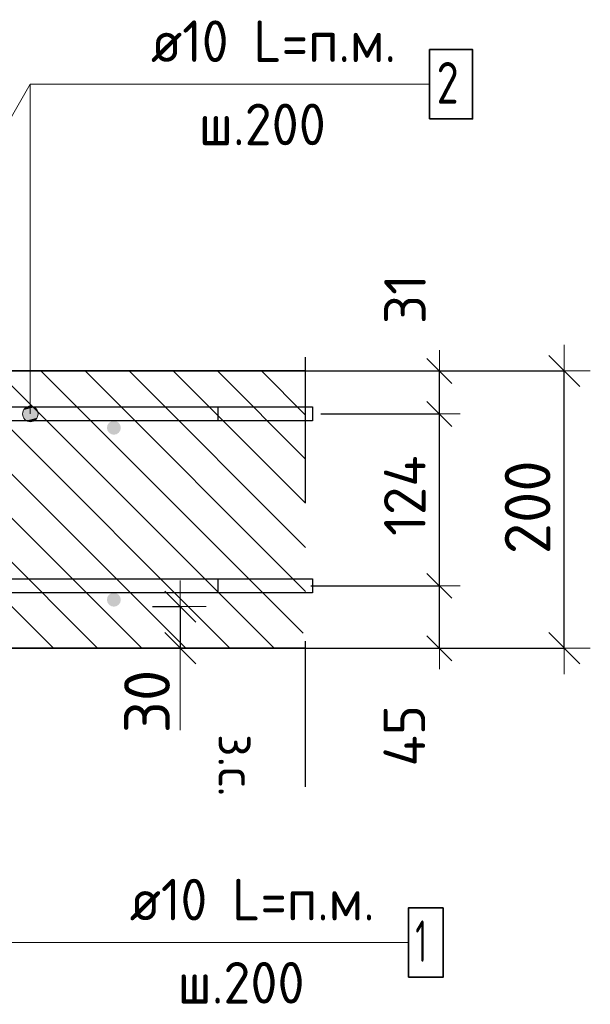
# Model space of a CAD drawing. Header units: metres. Extents: x -38 to 97, y -15 to 21.
# Tile 272 of 276: x 88.849 to 89.26, y -4.553 to -3.843. Entities that reach past the tile are written whole.
import ezdxf

# ---------------------------------------------------------------- set-up
doc = ezdxf.new("R2010")
doc.units = ezdxf.units.M
doc.header["$PDMODE"] = 65
doc.linetypes.add('______4', pattern=[0.135, 0.105, -0.03])
for name, color, linetype, lineweight in [('XR$4$Арм. стержнями верхней зоны', 180, 'Continuous', 35), ('XR$4$Арм. стержнями нижней зоны', 180, 'Continuous', 35), ('XR$4$Арм.стержн. Арматура края', 96, 'Continuous', 35), ('XR$4$ВК__отв в полу 1-2 эт', 220, 'Continuous', 25), ('XR$4$Размерная линия (1)', 7, 'Continuous', 13), ('XR$4$Размерная линия_ общее', 7, 'Continuous', 13), ('XR$5$Арм. стержнями верхней зоны', 180, 'Continuous', 35), ('XR$5$Арм. стержнями нижней зоны', 180, 'Continuous', 35), ('XR$5$Арм.стержн. Арматура края', 96, 'Continuous', 35), ('XR$5$ВК__отв в полу 1-2 эт', 220, 'Continuous', 25), ('XR$5$Размерная линия (1)', 7, 'Continuous', 13), ('XR$5$Размерная линия_ общее', 7, 'Continuous', 13)]:
    doc.layers.add(name, color=color, linetype=linetype, lineweight=lineweight)
doc.styles.add('ISOCPEUR', font='txt')
doc.dimstyles.new('DIMSTYLE_11', dxfattribs={"dimtxt": 0.033, "dimasz": 0.0375, "dimexe": 0, "dimexo": 0, "dimgap": 0.0165, "dimtad": 2, "dimdec": 0, "dimlfac": 1000, "dimrnd": 1, "dimzin": 12, "dimdsep": 46, "dimtxsty": 'ISOCPEUR', "dimblk1": 'ALL_ML_STRICH', "dimblk2": 'ALL_ML_STRICH', "dimsah": 1, "dimcen": 0, "dimclrd": 7, "dimclre": 256, "dimclrt": 7, "dimadec": 0, "dimazin": 0, "dimtfac": 1, "dimtdec": 0, "dimtix": 1, "dimtmove": 2, "dimatfit": 3, "dimfxl": 0, "dimtvp": 1.2, "dimtzin": 0, "dimlwd": 0, "dimlwe": -3, "dimarcsym": 0})
doc.dimstyles.new('DIMSTYLE_12', dxfattribs={"dimtxt": 0.03, "dimasz": 0.03, "dimexe": 0, "dimexo": 0, "dimgap": 0.015, "dimtad": 2, "dimdec": 0, "dimlfac": 1000, "dimrnd": 1, "dimzin": 12, "dimdsep": 46, "dimtxsty": 'ISOCPEUR', "dimblk1": 'ALL_ML_STRICH', "dimblk2": 'ALL_ML_STRICH', "dimsah": 1, "dimcen": 0, "dimclrd": 7, "dimclre": 256, "dimclrt": 7, "dimadec": 0, "dimazin": 0, "dimtfac": 1, "dimtdec": 0, "dimtix": 1, "dimtmove": 2, "dimatfit": 3, "dimfxl": 0, "dimtzin": 0, "dimlwd": 0, "dimlwe": -3, "dimarcsym": 0})
doc.dimstyles.new('DIMSTYLE_14', dxfattribs={"dimtxt": 0.03, "dimasz": 0.03, "dimexe": 0, "dimexo": 0, "dimgap": 0.015, "dimtad": 2, "dimdec": 0, "dimlfac": 1000, "dimrnd": 1, "dimzin": 12, "dimdsep": 46, "dimtxsty": 'ISOCPEUR', "dimblk1": 'ALL_ML_STRICH', "dimblk2": 'ALL_ML_STRICH', "dimsah": 1, "dimcen": 0, "dimclrd": 7, "dimclre": 256, "dimclrt": 7, "dimadec": 0, "dimazin": 0, "dimtfac": 1, "dimtdec": 0, "dimtix": 1, "dimtmove": 2, "dimatfit": 3, "dimfxl": 0, "dimtvp": 1.2, "dimtzin": 0, "dimlwd": 0, "dimlwe": -3, "dimarcsym": 0})
doc.dimstyles.new('DIMSTYLE_8', dxfattribs={"dimtxt": 0.033, "dimasz": 0.0375, "dimexe": 0, "dimexo": 0, "dimgap": 0.0165, "dimtad": 2, "dimdec": 0, "dimlfac": 1000, "dimrnd": 1, "dimzin": 12, "dimdsep": 46, "dimtxsty": 'ISOCPEUR', "dimblk1": 'ALL_ML_STRICH', "dimblk2": 'ALL_ML_STRICH', "dimsah": 1, "dimcen": 0, "dimclrd": 7, "dimclre": 256, "dimclrt": 7, "dimadec": 0, "dimazin": 0, "dimtfac": 1, "dimtdec": 0, "dimtix": 1, "dimtmove": 2, "dimatfit": 3, "dimfxl": 0, "dimtzin": 0, "dimlwd": 0, "dimlwe": -3, "dimarcsym": 0})
pattern_1 = [(135, (0, 0), (-0.031819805, -0.031819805), [0.4, -0.05, 0, -0.05]), (135, (-0.01591, -0.01591), (-0.031819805, -0.031819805), [0.8, -0.1, 0.1, -0.1])]

# ---------------------------------------------------------------- blocks, each defined once
blk = doc.blocks.new('ALL_ML_STRICH')
at = {"color": 0, "linetype": 'ByBlock', "lineweight": -2}
for p, q in [((0, -0.5), (0, 0.5)), ((-0.3, -0.3), (0.3, 0.3)), ((-1, 0), (0.5, 0))]:
    blk.add_line(p, q, dxfattribs=at)
blk = doc.blocks.new('*D311')
at = {"layer": 'DEFPOINTS', "color": 7, "linetype": 'Continuous', "lineweight": 13, "transparency": 33554687}
for p in [(89.03475, -4.09585), (89.03475, -4.29585), (89.24133, -4.29585)]:
    blk.add_point(p, dxfattribs=at)
at = {"layer": 'XR$4$Размерная линия_ общее', "color": 253, "linetype": 'Continuous', "lineweight": -2, "true_color": 0xa0a0a0, "transparency": 33554687}
for p, q in [((89.05475, -4.09585), (89.24133, -4.09585)), ((89.05475, -4.29585), (89.24133, -4.29585))]:
    blk.add_line(p, q, dxfattribs=at)
at = {"layer": 'XR$4$Размерная линия_ общее', "color": 7, "linetype": 'Continuous', "lineweight": -2, "transparency": 33554687}
blk.add_line((89.24133, -4.29585), (89.24133, -4.09585), dxfattribs=at)
at = {"layer": 'XR$4$Размерная линия_ общее', "color": 7, "linetype": 'Continuous', "lineweight": 13, "transparency": 33554687, "xscale": 0.0375, "yscale": 0.0375, "zscale": 0.0375}
for p, rotation in [((89.24133, -4.09585), 90), ((89.24133, -4.29585), 270)]:
    blk.add_blockref('ALL_ML_STRICH', p, dxfattribs=dict(at, rotation=rotation))
at = {"layer": 'XR$4$Размерная линия_ общее', "color": 7, "linetype": 'Continuous', "lineweight": 13, "transparency": 33554687, "insert": (89.21483, -4.1942), "char_height": 0.033, "width": 0.099, "attachment_point": 5, "rotation": 90, "style": 'ISOCPEUR'}
blk.add_mtext('\\A1;{200}', dxfattribs=at)
blk = doc.blocks.new('*D369')
at = {"layer": 'DEFPOINTS', "color": 7, "linetype": 'Continuous', "lineweight": 13, "transparency": 33554687}
for p in [(88.9244, -4.26585), (88.96439, -4.26585), (88.9244, -4.29585)]:
    blk.add_point(p, dxfattribs=at)
at = {"layer": 'XR$4$Размерная линия_ общее', "color": 253, "linetype": 'Continuous', "lineweight": -2, "true_color": 0xa0a0a0, "transparency": 33554687}
for p, q in [((88.9444, -4.26585), (88.96439, -4.26585)), ((88.9444, -4.29585), (88.96439, -4.29585))]:
    blk.add_line(p, q, dxfattribs=at)
at = {"layer": 'XR$4$Размерная линия_ общее', "color": 7, "linetype": 'Continuous', "lineweight": -2, "transparency": 33554687}
blk.add_line((88.96439, -4.26585), (88.96439, -4.29585), dxfattribs=at)
at = {"layer": 'XR$4$Размерная линия_ общее', "color": 7, "linetype": 'Continuous', "lineweight": 13, "transparency": 33554687, "xscale": 0.0375, "yscale": 0.0375, "zscale": 0.0375}
for p, rotation in [((88.96439, -4.26585), 90), ((88.96439, -4.29585), 270)]:
    blk.add_blockref('ALL_ML_STRICH', p, dxfattribs=dict(at, rotation=rotation))
at = {"layer": 'XR$4$Размерная линия_ общее', "color": 7, "linetype": 'Continuous', "lineweight": 13, "transparency": 33554687, "insert": (88.94039, -4.33427), "char_height": 0.033, "width": 0.066, "attachment_point": 5, "rotation": 90, "style": 'ISOCPEUR'}
blk.add_mtext('\\A1;{30}', dxfattribs=at)
at = {"layer": 'XR$4$Размерная линия_ общее', "color": 7, "linetype": 'Continuous', "lineweight": 13, "transparency": 33554687, "insert": (89.01893, -4.35775), "char_height": 0.027, "width": 0.00135, "attachment_point": 1, "rotation": 270, "line_spacing_factor": 0.60241, "style": 'ISOCPEUR'}
blk.add_mtext('з.с.', dxfattribs=at)
blk = doc.blocks.new('*D514')
at = {"layer": 'DEFPOINTS', "color": 7, "linetype": 'Continuous', "lineweight": 13, "transparency": 33554687}
for p in [(89.03864, -4.25085), (89.05149, -4.29585), (89.1513, -4.29585)]:
    blk.add_point(p, dxfattribs=at)
at = {"layer": 'XR$4$Размерная линия (1)', "color": 9, "linetype": 'Continuous', "lineweight": -2, "true_color": 0xc7c7c7, "transparency": 33554687}
for p, q in [((89.05864, -4.25085), (89.1513, -4.25085)), ((89.07149, -4.29585), (89.1513, -4.29585))]:
    blk.add_line(p, q, dxfattribs=at)
at = {"layer": 'XR$4$Размерная линия (1)', "color": 7, "linetype": 'Continuous', "lineweight": -2, "transparency": 33554687}
blk.add_line((89.1513, -4.29585), (89.1513, -4.25085), dxfattribs=at)
at = {"layer": 'XR$4$Размерная линия (1)', "color": 7, "linetype": 'Continuous', "lineweight": 13, "transparency": 33554687, "xscale": 0.03, "yscale": 0.03, "zscale": 0.03}
for p, rotation in [((89.1513, -4.25085), 90), ((89.1513, -4.29585), 270)]:
    blk.add_blockref('ALL_ML_STRICH', p, dxfattribs=dict(at, rotation=rotation))
at = {"layer": 'XR$4$Размерная линия (1)', "color": 7, "linetype": 'Continuous', "lineweight": 13, "transparency": 33554687, "insert": (89.12598, -4.35897), "char_height": 0.03, "width": 0.06, "attachment_point": 5, "rotation": 90, "style": 'ISOCPEUR'}
blk.add_mtext('\\A1;{45}', dxfattribs=at)
blk = doc.blocks.new('*D515')
at = {"layer": 'DEFPOINTS', "color": 7, "linetype": 'Continuous', "lineweight": 13, "transparency": 33554687}
for p in [(89.04566, -4.12685), (89.03864, -4.25085), (89.1513, -4.25085)]:
    blk.add_point(p, dxfattribs=at)
at = {"layer": 'XR$4$Размерная линия (1)', "color": 9, "linetype": 'Continuous', "lineweight": -2, "true_color": 0xc7c7c7, "transparency": 33554687}
for p, q in [((89.06566, -4.12685), (89.1513, -4.12685)), ((89.05864, -4.25085), (89.1513, -4.25085))]:
    blk.add_line(p, q, dxfattribs=at)
at = {"layer": 'XR$4$Размерная линия (1)', "color": 7, "linetype": 'Continuous', "lineweight": -2, "transparency": 33554687}
blk.add_line((89.1513, -4.25085), (89.1513, -4.12685), dxfattribs=at)
at = {"layer": 'XR$4$Размерная линия (1)', "color": 7, "linetype": 'Continuous', "lineweight": 13, "transparency": 33554687, "xscale": 0.03, "yscale": 0.03, "zscale": 0.03}
for p, rotation in [((89.1513, -4.12685), 90), ((89.1513, -4.25085), 270)]:
    blk.add_blockref('ALL_ML_STRICH', p, dxfattribs=dict(at, rotation=rotation))
at = {"layer": 'XR$4$Размерная линия (1)', "color": 7, "linetype": 'Continuous', "lineweight": 13, "transparency": 33554687, "insert": (89.1263, -4.18585), "char_height": 0.03, "width": 0.09, "attachment_point": 5, "rotation": 90, "style": 'ISOCPEUR'}
blk.add_mtext('\\A1;{124}', dxfattribs=at)
blk = doc.blocks.new('*D516')
at = {"layer": 'DEFPOINTS', "color": 7, "linetype": 'Continuous', "lineweight": 13, "transparency": 33554687}
for p in [(89.02779, -4.09585), (89.04566, -4.12685), (89.1513, -4.12685)]:
    blk.add_point(p, dxfattribs=at)
at = {"layer": 'XR$4$Размерная линия (1)', "color": 9, "linetype": 'Continuous', "lineweight": -2, "true_color": 0xc7c7c7, "transparency": 33554687}
for p, q in [((89.04779, -4.09585), (89.1513, -4.09585)), ((89.06566, -4.12685), (89.1513, -4.12685))]:
    blk.add_line(p, q, dxfattribs=at)
at = {"layer": 'XR$4$Размерная линия (1)', "color": 7, "linetype": 'Continuous', "lineweight": -2, "transparency": 33554687}
blk.add_line((89.1513, -4.12685), (89.1513, -4.09585), dxfattribs=at)
at = {"layer": 'XR$4$Размерная линия (1)', "color": 7, "linetype": 'Continuous', "lineweight": 13, "transparency": 33554687, "xscale": 0.03, "yscale": 0.03, "zscale": 0.03}
for p, rotation in [((89.1513, -4.09585), 90), ((89.1513, -4.12685), 270)]:
    blk.add_blockref('ALL_ML_STRICH', p, dxfattribs=dict(at, rotation=rotation))
at = {"layer": 'XR$4$Размерная линия (1)', "color": 7, "linetype": 'Continuous', "lineweight": 13, "transparency": 33554687, "insert": (89.12643, -4.04402), "char_height": 0.03, "width": 0.06, "attachment_point": 5, "rotation": 90, "style": 'ISOCPEUR'}
blk.add_mtext('\\A1;{31}', dxfattribs=at)
blk = doc.blocks.new('*D737')
at = {"layer": 'DEFPOINTS', "color": 7, "linetype": 'Continuous', "lineweight": 13, "transparency": 33554687}
for p in [(89.03475, -4.09585), (89.03475, -4.29585), (89.24133, -4.29585)]:
    blk.add_point(p, dxfattribs=at)
at = {"layer": 'XR$5$Размерная линия_ общее', "color": 253, "linetype": 'Continuous', "lineweight": -2, "true_color": 0xa0a0a0, "transparency": 33554687}
for p, q in [((89.05475, -4.09585), (89.24133, -4.09585)), ((89.05475, -4.29585), (89.24133, -4.29585))]:
    blk.add_line(p, q, dxfattribs=at)
at = {"layer": 'XR$5$Размерная линия_ общее', "color": 7, "linetype": 'Continuous', "lineweight": -2, "transparency": 33554687}
blk.add_line((89.24133, -4.29585), (89.24133, -4.09585), dxfattribs=at)
at = {"layer": 'XR$5$Размерная линия_ общее', "color": 7, "linetype": 'Continuous', "lineweight": 13, "transparency": 33554687, "xscale": 0.0375, "yscale": 0.0375, "zscale": 0.0375}
for p, rotation in [((89.24133, -4.09585), 90), ((89.24133, -4.29585), 270)]:
    blk.add_blockref('ALL_ML_STRICH', p, dxfattribs=dict(at, rotation=rotation))
at = {"layer": 'XR$5$Размерная линия_ общее', "color": 7, "linetype": 'Continuous', "lineweight": 13, "transparency": 33554687, "insert": (89.21483, -4.1942), "char_height": 0.033, "width": 0.099, "attachment_point": 5, "rotation": 90, "style": 'ISOCPEUR'}
blk.add_mtext('\\A1;{200}', dxfattribs=at)
blk = doc.blocks.new('*D755')
at = {"layer": 'DEFPOINTS', "color": 7, "linetype": 'Continuous', "lineweight": 13, "transparency": 33554687}
for p in [(88.9244, -4.26585), (88.96439, -4.26585), (88.9244, -4.29585)]:
    blk.add_point(p, dxfattribs=at)
at = {"layer": 'XR$5$Размерная линия_ общее', "color": 253, "linetype": 'Continuous', "lineweight": -2, "true_color": 0xa0a0a0, "transparency": 33554687}
for p, q in [((88.9444, -4.26585), (88.96439, -4.26585)), ((88.9444, -4.29585), (88.96439, -4.29585))]:
    blk.add_line(p, q, dxfattribs=at)
at = {"layer": 'XR$5$Размерная линия_ общее', "color": 7, "linetype": 'Continuous', "lineweight": -2, "transparency": 33554687}
blk.add_line((88.96439, -4.26585), (88.96439, -4.29585), dxfattribs=at)
at = {"layer": 'XR$5$Размерная линия_ общее', "color": 7, "linetype": 'Continuous', "lineweight": 13, "transparency": 33554687, "xscale": 0.0375, "yscale": 0.0375, "zscale": 0.0375}
for p, rotation in [((88.96439, -4.26585), 90), ((88.96439, -4.29585), 270)]:
    blk.add_blockref('ALL_ML_STRICH', p, dxfattribs=dict(at, rotation=rotation))
at = {"layer": 'XR$5$Размерная линия_ общее', "color": 7, "linetype": 'Continuous', "lineweight": 13, "transparency": 33554687, "insert": (88.94039, -4.33427), "char_height": 0.033, "width": 0.066, "attachment_point": 5, "rotation": 90, "style": 'ISOCPEUR'}
blk.add_mtext('\\A1;{30}', dxfattribs=at)
at = {"layer": 'XR$5$Размерная линия_ общее', "color": 7, "linetype": 'Continuous', "lineweight": 13, "transparency": 33554687, "insert": (89.01893, -4.35775), "char_height": 0.027, "width": 0.00135, "attachment_point": 1, "rotation": 270, "line_spacing_factor": 0.60241, "style": 'ISOCPEUR'}
blk.add_mtext('з.с.', dxfattribs=at)
blk = doc.blocks.new('*D802')
at = {"layer": 'DEFPOINTS', "color": 7, "linetype": 'Continuous', "lineweight": 13, "transparency": 33554687}
for p in [(89.03864, -4.25085), (89.05149, -4.29585), (89.1513, -4.29585)]:
    blk.add_point(p, dxfattribs=at)
at = {"layer": 'XR$5$Размерная линия (1)', "color": 9, "linetype": 'Continuous', "lineweight": -2, "true_color": 0xc7c7c7, "transparency": 33554687}
for p, q in [((89.05864, -4.25085), (89.1513, -4.25085)), ((89.07149, -4.29585), (89.1513, -4.29585))]:
    blk.add_line(p, q, dxfattribs=at)
at = {"layer": 'XR$5$Размерная линия (1)', "color": 7, "linetype": 'Continuous', "lineweight": -2, "transparency": 33554687}
blk.add_line((89.1513, -4.29585), (89.1513, -4.25085), dxfattribs=at)
at = {"layer": 'XR$5$Размерная линия (1)', "color": 7, "linetype": 'Continuous', "lineweight": 13, "transparency": 33554687, "xscale": 0.03, "yscale": 0.03, "zscale": 0.03}
for p, rotation in [((89.1513, -4.25085), 90), ((89.1513, -4.29585), 270)]:
    blk.add_blockref('ALL_ML_STRICH', p, dxfattribs=dict(at, rotation=rotation))
at = {"layer": 'XR$5$Размерная линия (1)', "color": 7, "linetype": 'Continuous', "lineweight": 13, "transparency": 33554687, "insert": (89.12598, -4.35897), "char_height": 0.03, "width": 0.06, "attachment_point": 5, "rotation": 90, "style": 'ISOCPEUR'}
blk.add_mtext('\\A1;{45}', dxfattribs=at)
blk = doc.blocks.new('*D803')
at = {"layer": 'DEFPOINTS', "color": 7, "linetype": 'Continuous', "lineweight": 13, "transparency": 33554687}
for p in [(89.04566, -4.12685), (89.03864, -4.25085), (89.1513, -4.25085)]:
    blk.add_point(p, dxfattribs=at)
at = {"layer": 'XR$5$Размерная линия (1)', "color": 9, "linetype": 'Continuous', "lineweight": -2, "true_color": 0xc7c7c7, "transparency": 33554687}
for p, q in [((89.06566, -4.12685), (89.1513, -4.12685)), ((89.05864, -4.25085), (89.1513, -4.25085))]:
    blk.add_line(p, q, dxfattribs=at)
at = {"layer": 'XR$5$Размерная линия (1)', "color": 7, "linetype": 'Continuous', "lineweight": -2, "transparency": 33554687}
blk.add_line((89.1513, -4.25085), (89.1513, -4.12685), dxfattribs=at)
at = {"layer": 'XR$5$Размерная линия (1)', "color": 7, "linetype": 'Continuous', "lineweight": 13, "transparency": 33554687, "xscale": 0.03, "yscale": 0.03, "zscale": 0.03}
for p, rotation in [((89.1513, -4.12685), 90), ((89.1513, -4.25085), 270)]:
    blk.add_blockref('ALL_ML_STRICH', p, dxfattribs=dict(at, rotation=rotation))
at = {"layer": 'XR$5$Размерная линия (1)', "color": 7, "linetype": 'Continuous', "lineweight": 13, "transparency": 33554687, "insert": (89.1263, -4.18585), "char_height": 0.03, "width": 0.09, "attachment_point": 5, "rotation": 90, "style": 'ISOCPEUR'}
blk.add_mtext('\\A1;{124}', dxfattribs=at)
blk = doc.blocks.new('*D804')
at = {"layer": 'DEFPOINTS', "color": 7, "linetype": 'Continuous', "lineweight": 13, "transparency": 33554687}
for p in [(89.02779, -4.09585), (89.04566, -4.12685), (89.1513, -4.12685)]:
    blk.add_point(p, dxfattribs=at)
at = {"layer": 'XR$5$Размерная линия (1)', "color": 9, "linetype": 'Continuous', "lineweight": -2, "true_color": 0xc7c7c7, "transparency": 33554687}
for p, q in [((89.04779, -4.09585), (89.1513, -4.09585)), ((89.06566, -4.12685), (89.1513, -4.12685))]:
    blk.add_line(p, q, dxfattribs=at)
at = {"layer": 'XR$5$Размерная линия (1)', "color": 7, "linetype": 'Continuous', "lineweight": -2, "transparency": 33554687}
blk.add_line((89.1513, -4.12685), (89.1513, -4.09585), dxfattribs=at)
at = {"layer": 'XR$5$Размерная линия (1)', "color": 7, "linetype": 'Continuous', "lineweight": 13, "transparency": 33554687, "xscale": 0.03, "yscale": 0.03, "zscale": 0.03}
for p, rotation in [((89.1513, -4.09585), 90), ((89.1513, -4.12685), 270)]:
    blk.add_blockref('ALL_ML_STRICH', p, dxfattribs=dict(at, rotation=rotation))
at = {"layer": 'XR$5$Размерная линия (1)', "color": 7, "linetype": 'Continuous', "lineweight": 13, "transparency": 33554687, "insert": (89.12643, -4.04402), "char_height": 0.03, "width": 0.06, "attachment_point": 5, "rotation": 90, "style": 'ISOCPEUR'}
blk.add_mtext('\\A1;{31}', dxfattribs=at)

msp = doc.modelspace()

# ---------------------------------------------------------------- hatches: boundary and pattern name
at = {"linetype": 'Continuous', "lineweight": 13, "transparency": 33554687}
h = msp.add_hatch(dxfattribs=at)
h.set_pattern_fill('__________540', scale=0.015, style=0, pattern_type=2)
h.set_pattern_definition(pattern_1)
h.paths.add_polyline_path([(88.46635, -4.09585), (88.46635, -4.29585), (89.05475, -4.29585), (89.05475, -4.09585)], flags=0)
h = msp.add_hatch(dxfattribs=at)
h.set_pattern_fill('__________540', scale=0.015, style=0, pattern_type=2)
h.set_pattern_definition(pattern_1)
h.paths.add_polyline_path([(88.46635, -4.09585), (88.46635, -4.29585), (89.05475, -4.29585), (89.05475, -4.09585)], flags=0)
at = {"layer": 'XR$4$Арм. стержнями верхней зоны', "linetype": 'Continuous', "lineweight": 13, "transparency": 33554687}
for points in [[(88.86106, -4.12403), (88.85139, -4.12403), (88.8506, -4.12685)], [(88.86106, -4.12403), (88.8506, -4.12685), (88.86185, -4.12685)], [(88.85904, -4.12201), (88.85341, -4.12201), (88.85139, -4.12403)], [(88.85904, -4.12201), (88.85139, -4.12403), (88.86106, -4.12403)], [(88.85341, -4.12201), (88.85904, -4.12201), (88.85622, -4.12122)], [(88.86185, -4.12685), (88.8506, -4.12685), (88.85139, -4.12966)], [(88.86185, -4.12685), (88.85139, -4.12966), (88.86106, -4.12966)], [(88.86106, -4.12966), (88.85139, -4.12966), (88.85341, -4.13168)], [(88.86106, -4.12966), (88.85341, -4.13168), (88.85904, -4.13168)], [(88.85904, -4.13168), (88.85341, -4.13168), (88.85622, -4.13247)]]:
    msp.add_hatch(color=7, dxfattribs=at).paths.add_polyline_path(points)
at = {"layer": 'XR$4$Арм. стержнями верхней зоны', "linetype": 'Continuous', "lineweight": 50, "transparency": 33554687}
msp.add_hatch(color=4, dxfattribs=at).paths.add_polyline_path([(88.92147, -4.13685), (88.92109, -4.13493), (88.92001, -4.13331), (88.91839, -4.13223), (88.91647, -4.13185), (88.91456, -4.13223), (88.91294, -4.13331), (88.91186, -4.13493), (88.91147, -4.13685), (88.91186, -4.13876), (88.91294, -4.14038), (88.91456, -4.14147), (88.91647, -4.14185), (88.91839, -4.14147), (88.92001, -4.14038), (88.92109, -4.13876)])
at = {"layer": 'XR$4$Арм. стержнями нижней зоны', "linetype": 'Continuous', "lineweight": 50, "transparency": 33554687}
msp.add_hatch(color=4, dxfattribs=at).paths.add_polyline_path([(88.92147, -4.26085), (88.92109, -4.25893), (88.92001, -4.25731), (88.91839, -4.25623), (88.91647, -4.25585), (88.91456, -4.25623), (88.91294, -4.25731), (88.91186, -4.25893), (88.91147, -4.26085), (88.91186, -4.26276), (88.91294, -4.26438), (88.91456, -4.26547), (88.91647, -4.26585), (88.91839, -4.26547), (88.92001, -4.26438), (88.92109, -4.26276)])
at = {"layer": 'XR$5$Арм. стержнями верхней зоны', "linetype": 'Continuous', "lineweight": 13, "transparency": 33554687}
for points in [[(88.86106, -4.12403), (88.85139, -4.12403), (88.8506, -4.12685)], [(88.86106, -4.12403), (88.8506, -4.12685), (88.86185, -4.12685)], [(88.85904, -4.12201), (88.85341, -4.12201), (88.85139, -4.12403)], [(88.85904, -4.12201), (88.85139, -4.12403), (88.86106, -4.12403)], [(88.85341, -4.12201), (88.85904, -4.12201), (88.85622, -4.12122)], [(88.86185, -4.12685), (88.8506, -4.12685), (88.85139, -4.12966)], [(88.86185, -4.12685), (88.85139, -4.12966), (88.86106, -4.12966)], [(88.86106, -4.12966), (88.85139, -4.12966), (88.85341, -4.13168)], [(88.86106, -4.12966), (88.85341, -4.13168), (88.85904, -4.13168)], [(88.85904, -4.13168), (88.85341, -4.13168), (88.85622, -4.13247)]]:
    msp.add_hatch(color=7, dxfattribs=at).paths.add_polyline_path(points)
at = {"layer": 'XR$5$Арм. стержнями верхней зоны', "linetype": 'Continuous', "lineweight": 50, "transparency": 33554687}
msp.add_hatch(color=4, dxfattribs=at).paths.add_polyline_path([(88.92147, -4.13685), (88.92109, -4.13493), (88.92001, -4.13331), (88.91839, -4.13223), (88.91647, -4.13185), (88.91456, -4.13223), (88.91294, -4.13331), (88.91186, -4.13493), (88.91147, -4.13685), (88.91186, -4.13876), (88.91294, -4.14038), (88.91456, -4.14147), (88.91647, -4.14185), (88.91839, -4.14147), (88.92001, -4.14038), (88.92109, -4.13876)])
at = {"layer": 'XR$5$Арм. стержнями нижней зоны', "linetype": 'Continuous', "lineweight": 50, "transparency": 33554687}
msp.add_hatch(color=4, dxfattribs=at).paths.add_polyline_path([(88.92147, -4.26085), (88.92109, -4.25893), (88.92001, -4.25731), (88.91839, -4.25623), (88.91647, -4.25585), (88.91456, -4.25623), (88.91294, -4.25731), (88.91186, -4.25893), (88.91147, -4.26085), (88.91186, -4.26276), (88.91294, -4.26438), (88.91456, -4.26547), (88.91647, -4.26585), (88.91839, -4.26547), (88.92001, -4.26438), (88.92109, -4.26276)])

# ---------------------------------------------------------------- linework, layer by layer
at = {"color": 7, "linetype": '______4', "lineweight": 25, "transparency": 33554687}
msp.add_line((89.05475, -4.39585), (89.05475, -3.99585), dxfattribs=at)
msp.add_line((89.05475, -4.39585), (89.05475, -3.99585), dxfattribs=at)
at = {"color": 7, "linetype": 'Continuous', "lineweight": 35, "transparency": 33554687}
for p, q in [((89.05475, -4.09585), (88.46635, -4.09585)), ((89.05475, -4.09585), (88.46635, -4.09585)), ((88.71635, -4.29585), (89.05475, -4.29585)), ((88.71635, -4.29585), (89.05475, -4.29585))]:
    msp.add_line(p, q, dxfattribs=at)
at = {"color": 7, "linetype": 'Continuous', "lineweight": 13, "transparency": 33554687}
msp.add_line((88.96439, -4.29585), (88.96439, -4.35485), dxfattribs=at)
msp.add_line((88.96439, -4.29585), (88.96439, -4.35485), dxfattribs=at)
at = {"layer": 'XR$4$Арм. стержнями верхней зоны', "color": 7, "linetype": 'Continuous', "lineweight": 13, "transparency": 33554687}
for p, q in [((88.85622, -3.88904), (89.14422, -3.88904)), ((88.85622, -3.88904), (88.85622, -4.12685)), ((88.85622, -4.12122), (88.85622, -4.12122)), ((88.8506, -4.12685), (88.8506, -4.12685)), ((88.85622, -4.13247), (88.85622, -4.13247)), ((88.86185, -4.12685), (88.86185, -4.12685))]:
    msp.add_line(p, q, dxfattribs=at)
at = {"layer": 'XR$4$Арм. стержнями верхней зоны', "color": 7, "linetype": 'Continuous', "lineweight": 35, "transparency": 33554687}
msp.add_lwpolyline([(89.14422, -3.91404), (89.17522, -3.91404), (89.17522, -3.86404), (89.14422, -3.86404), (89.14422, -3.91404)], dxfattribs=at)
at = {"layer": 'XR$4$Арм. стержнями верхней зоны', "color": 4, "linetype": 'Continuous', "lineweight": 25, "transparency": 33554687}
msp.add_lwpolyline([(88.49135, -4.12185), (89.05975, -4.12185), (89.05975, -4.13185), (88.49135, -4.13185), (88.49135, -4.12185)], dxfattribs=at)
at = {"layer": 'XR$4$Арм. стержнями верхней зоны', "color": 7, "linetype": 'Continuous', "lineweight": 13, "transparency": 33554687}
msp.add_circle((88.85622, -4.12685), 0.00563, dxfattribs=at)
at = {"layer": 'XR$4$Арм. стержнями нижней зоны', "color": 7, "linetype": 'Continuous', "lineweight": 13, "transparency": 33554687}
msp.add_line((88.84089, -4.50814), (89.12889, -4.50814), dxfattribs=at)
at = {"layer": 'XR$4$Арм. стержнями нижней зоны', "color": 4, "linetype": 'Continuous', "lineweight": 25, "transparency": 33554687}
msp.add_lwpolyline([(88.49135, -4.24585), (89.05975, -4.24585), (89.05975, -4.25585), (88.49135, -4.25585), (88.49135, -4.24585)], dxfattribs=at)
at = {"layer": 'XR$4$Арм. стержнями нижней зоны', "color": 7, "linetype": 'Continuous', "lineweight": 35, "transparency": 33554687}
msp.add_lwpolyline([(89.12889, -4.53314), (89.15389, -4.53314), (89.15389, -4.48314), (89.12889, -4.48314), (89.12889, -4.53314)], dxfattribs=at)
at = {"layer": 'XR$4$Арм.стержн. Арматура края', "color": 4, "linetype": 'Continuous', "lineweight": 25, "transparency": 33554687}
for points in [[(88.51992, -4.12185), (88.99135, -4.12185), (88.99135, -4.13185), (88.52061, -4.13185)], [(88.52061, -4.24585), (88.99135, -4.24585), (88.99135, -4.25585)], [(88.99135, -4.25585), (88.51992, -4.25585)]]:
    msp.add_lwpolyline(points, dxfattribs=at)
at = {"layer": 'XR$4$ВК__отв в полу 1-2 эт', "color": 7, "linetype": 'Continuous', "lineweight": 13, "transparency": 33554687}
msp.add_line((88.71647, -4.13085), (88.85622, -3.88904), dxfattribs=at)
at = {"layer": 'XR$5$Арм. стержнями верхней зоны', "color": 7, "linetype": 'Continuous', "lineweight": 13, "transparency": 33554687}
for p, q in [((88.85622, -3.88904), (89.14422, -3.88904)), ((88.85622, -3.88904), (88.85622, -4.12685)), ((88.85622, -4.12122), (88.85622, -4.12122)), ((88.8506, -4.12685), (88.8506, -4.12685)), ((88.85622, -4.13247), (88.85622, -4.13247)), ((88.86185, -4.12685), (88.86185, -4.12685))]:
    msp.add_line(p, q, dxfattribs=at)
at = {"layer": 'XR$5$Арм. стержнями верхней зоны', "color": 7, "linetype": 'Continuous', "lineweight": 35, "transparency": 33554687}
msp.add_lwpolyline([(89.14422, -3.91404), (89.17522, -3.91404), (89.17522, -3.86404), (89.14422, -3.86404), (89.14422, -3.91404)], dxfattribs=at)
at = {"layer": 'XR$5$Арм. стержнями верхней зоны', "color": 4, "linetype": 'Continuous', "lineweight": 25, "transparency": 33554687}
msp.add_lwpolyline([(88.49135, -4.12185), (89.05975, -4.12185), (89.05975, -4.13185), (88.49135, -4.13185), (88.49135, -4.12185)], dxfattribs=at)
at = {"layer": 'XR$5$Арм. стержнями верхней зоны', "color": 7, "linetype": 'Continuous', "lineweight": 13, "transparency": 33554687}
msp.add_circle((88.85622, -4.12685), 0.00563, dxfattribs=at)
at = {"layer": 'XR$5$Арм. стержнями нижней зоны', "color": 7, "linetype": 'Continuous', "lineweight": 13, "transparency": 33554687}
msp.add_line((88.84089, -4.50814), (89.12889, -4.50814), dxfattribs=at)
at = {"layer": 'XR$5$Арм. стержнями нижней зоны', "color": 4, "linetype": 'Continuous', "lineweight": 25, "transparency": 33554687}
msp.add_lwpolyline([(88.49135, -4.24585), (89.05975, -4.24585), (89.05975, -4.25585), (88.49135, -4.25585), (88.49135, -4.24585)], dxfattribs=at)
at = {"layer": 'XR$5$Арм. стержнями нижней зоны', "color": 7, "linetype": 'Continuous', "lineweight": 35, "transparency": 33554687}
msp.add_lwpolyline([(89.12889, -4.53314), (89.15389, -4.53314), (89.15389, -4.48314), (89.12889, -4.48314), (89.12889, -4.53314)], dxfattribs=at)
at = {"layer": 'XR$5$Арм.стержн. Арматура края', "color": 4, "linetype": 'Continuous', "lineweight": 25, "transparency": 33554687}
for points in [[(88.51992, -4.12185), (88.99135, -4.12185), (88.99135, -4.13185), (88.52061, -4.13185)], [(88.52061, -4.24585), (88.99135, -4.24585), (88.99135, -4.25585)], [(88.99135, -4.25585), (88.51992, -4.25585)]]:
    msp.add_lwpolyline(points, dxfattribs=at)
at = {"layer": 'XR$5$ВК__отв в полу 1-2 эт', "color": 7, "linetype": 'Continuous', "lineweight": 13, "transparency": 33554687}
msp.add_line((88.71647, -4.13085), (88.85622, -3.88904), dxfattribs=at)

# ---------------------------------------------------------------- texts
at = {"layer": 'XR$4$Арм. стержнями верхней зоны', "color": 7, "linetype": 'Continuous', "lineweight": 25, "transparency": 33554687, "char_height": 0.03, "attachment_point": 7, "style": 'ISOCPEUR'}
for s, insert, width in [('\\W0.94;ø10 L=п.м.', (88.94322, -3.87304), 0.1999832), ('\\W0.78;2', (89.14922, -3.90304), 0.0326407), ('\\W0.95;ш.200 ', (88.97772, -3.93304), 0.1311997)]:
    msp.add_mtext(s, dxfattribs=dict(at, insert=insert, width=width))
at = {"layer": 'XR$4$Арм. стержнями нижней зоны', "color": 7, "linetype": 'Continuous', "lineweight": 25, "transparency": 33554687, "char_height": 0.03, "attachment_point": 7, "style": 'ISOCPEUR'}
for s, insert, width in [('\\W0.94;ø10 L=п.м.', (88.92789, -4.49214), 0.1999832), ('\\W0.56;1', (89.13389, -4.52214), 0.0233333), ('\\W0.95;ш.200 ', (88.96239, -4.55214), 0.1311996)]:
    msp.add_mtext(s, dxfattribs=dict(at, insert=insert, width=width))
at = {"layer": 'XR$5$Арм. стержнями верхней зоны', "color": 7, "linetype": 'Continuous', "lineweight": 25, "transparency": 33554687, "char_height": 0.03, "attachment_point": 7, "style": 'ISOCPEUR'}
for s, insert, width in [('\\W0.94;ø10 L=п.м.', (88.94322, -3.87304), 0.1999832), ('\\W0.78;2', (89.14922, -3.90304), 0.0326407), ('\\W0.95;ш.200 ', (88.97772, -3.93304), 0.1311997)]:
    msp.add_mtext(s, dxfattribs=dict(at, insert=insert, width=width))
at = {"layer": 'XR$5$Арм. стержнями нижней зоны', "color": 7, "linetype": 'Continuous', "lineweight": 25, "transparency": 33554687, "char_height": 0.03, "attachment_point": 7, "style": 'ISOCPEUR'}
for s, insert, width in [('\\W0.94;ø10 L=п.м.', (88.92789, -4.49214), 0.1999832), ('\\W0.56;1', (89.13389, -4.52214), 0.0233333), ('\\W0.95;ш.200 ', (88.96239, -4.55214), 0.1311996)]:
    msp.add_mtext(s, dxfattribs=dict(at, insert=insert, width=width))

# ---------------------------------------------------------------- dimensions: what is measured, and where the dimension line sits
at = {"layer": 'XR$4$Размерная линия (1)', "color": 7, "linetype": 'Continuous', "lineweight": 13, "transparency": 33554687}
for base, p1, p2, dimstyle, picture, middle in [((89.1513, -4.09585), (89.06566, -4.12685), (89.04779, -4.09585), 'DIMSTYLE_14', '*D516', (89.12643, -4.04402)), ((89.1513, -4.12685), (89.05864, -4.25085), (89.06566, -4.12685), 'DIMSTYLE_12', '*D515', (89.1263, -4.18585)), ((89.1513, -4.25085), (89.07149, -4.29585), (89.05864, -4.25085), 'DIMSTYLE_14', '*D514', (89.12598, -4.35897))]:
    dim = msp.add_linear_dim(base=base, p1=p1, p2=p2, angle=90, dimstyle=dimstyle, override={"dimpost": '<>', "dimclrd": 7, "dimclre": 9, "dimclrt": 7, "dimlwd": 0, "dimlwe": 65533}, dxfattribs=at)
    dim.commit()
    dim.dimension.update_dxf_attribs({"geometry": picture, "text_midpoint": middle, "dimtype": 160})
at = {"layer": 'XR$4$Размерная линия_ общее', "color": 7, "linetype": 'Continuous', "lineweight": 13, "transparency": 33554687}
dim = msp.add_linear_dim(base=(89.24133, -4.09585), p1=(89.05475, -4.29585), p2=(89.05475, -4.09585), angle=90, dimstyle='DIMSTYLE_8', override={"dimpost": '<>', "dimclrd": 7, "dimclre": 253, "dimclrt": 7, "dimlwd": 0, "dimlwe": 65533}, dxfattribs=at)
dim.commit()
dim.dimension.update_dxf_attribs({"geometry": '*D311', "text_midpoint": (89.21483, -4.1942), "dimtype": 160})
dim = msp.add_linear_dim(base=(88.96439, -4.29585), p1=(88.9444, -4.26585), p2=(88.9444, -4.29585), angle=270, text='<>\\Xз.с.', dimstyle='DIMSTYLE_11', override={"dimpost": '<>', "dimclrd": 7, "dimclre": 253, "dimclrt": 7, "dimlwd": 0, "dimlwe": 65533}, dxfattribs=at)
dim.commit()
dim.dimension.update_dxf_attribs({"geometry": '*D369', "text_midpoint": (88.94039, -4.33427), "dimtype": 160})
at = {"layer": 'XR$5$Размерная линия (1)', "color": 7, "linetype": 'Continuous', "lineweight": 13, "transparency": 33554687}
for base, p1, p2, dimstyle, picture, middle in [((89.1513, -4.09585), (89.06566, -4.12685), (89.04779, -4.09585), 'DIMSTYLE_14', '*D804', (89.12643, -4.04402)), ((89.1513, -4.12685), (89.05864, -4.25085), (89.06566, -4.12685), 'DIMSTYLE_12', '*D803', (89.1263, -4.18585)), ((89.1513, -4.25085), (89.07149, -4.29585), (89.05864, -4.25085), 'DIMSTYLE_14', '*D802', (89.12598, -4.35897))]:
    dim = msp.add_linear_dim(base=base, p1=p1, p2=p2, angle=90, dimstyle=dimstyle, override={"dimpost": '<>', "dimclrd": 7, "dimclre": 9, "dimclrt": 7, "dimlwd": 0, "dimlwe": 65533}, dxfattribs=at)
    dim.commit()
    dim.dimension.update_dxf_attribs({"geometry": picture, "text_midpoint": middle, "dimtype": 160})
at = {"layer": 'XR$5$Размерная линия_ общее', "color": 7, "linetype": 'Continuous', "lineweight": 13, "transparency": 33554687}
dim = msp.add_linear_dim(base=(89.24133, -4.09585), p1=(89.05475, -4.29585), p2=(89.05475, -4.09585), angle=90, dimstyle='DIMSTYLE_8', override={"dimpost": '<>', "dimclrd": 7, "dimclre": 253, "dimclrt": 7, "dimlwd": 0, "dimlwe": 65533}, dxfattribs=at)
dim.commit()
dim.dimension.update_dxf_attribs({"geometry": '*D737', "text_midpoint": (89.21483, -4.1942), "dimtype": 160})
dim = msp.add_linear_dim(base=(88.96439, -4.29585), p1=(88.9444, -4.26585), p2=(88.9444, -4.29585), angle=270, text='<>\\Xз.с.', dimstyle='DIMSTYLE_11', override={"dimpost": '<>', "dimclrd": 7, "dimclre": 253, "dimclrt": 7, "dimlwd": 0, "dimlwe": 65533}, dxfattribs=at)
dim.commit()
dim.dimension.update_dxf_attribs({"geometry": '*D755', "text_midpoint": (88.94039, -4.33427), "dimtype": 160})

doc.saveas('drawing.dxf')
